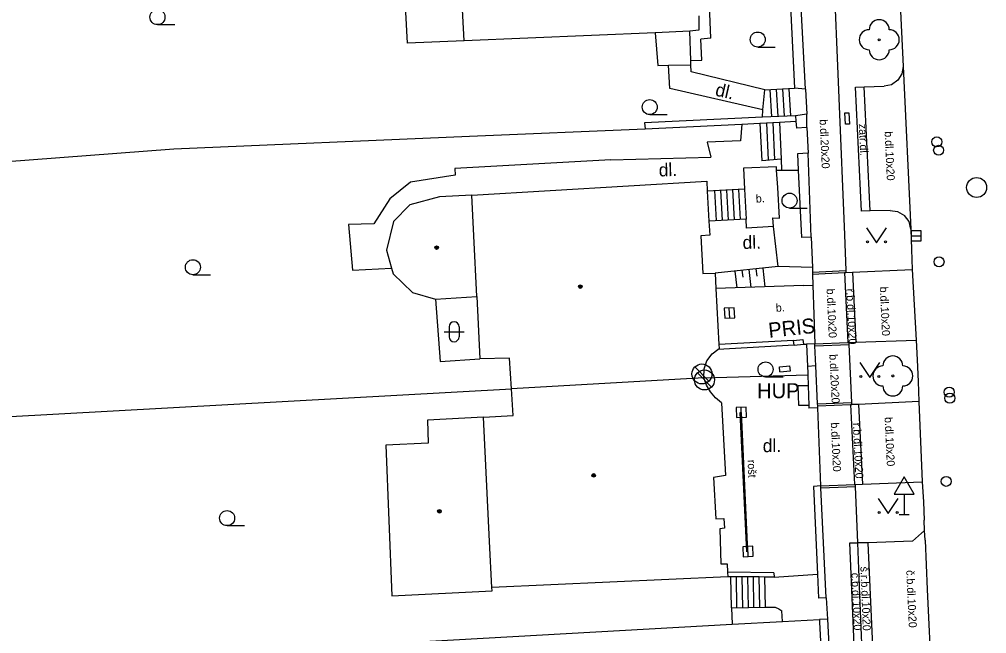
# Model space of a CAD drawing. Extents: x -600309 to -598967, y -1161267 to -1160292.
# Drawn here: x -599821.64 to -599773.3, y -1160519.49 to -1160488.76 of the extents above; entities that cross this region are included whole.
import ezdxf

# ---------------------------------------------------------------- set-up
doc = ezdxf.new("R2010")
doc.units = 0
for name, color, linetype in [('Level 10', 7, 'Continuous'), ('Level 11', 7, 'Continuous'), ('Level 14', 7, 'Continuous'), ('Level 15', 7, 'Continuous'), ('Level 22', 7, 'Continuous'), ('Level 24', 7, 'Continuous'), ('Level 27', 7, 'Continuous'), ('Level 28', 7, 'Continuous'), ('Level 34', 7, 'Continuous'), ('Level 36', 7, 'Continuous'), ('Level 39', 7, 'Continuous'), ('Level 40', 7, 'Continuous'), ('Level 41', 7, 'Continuous'), ('Level 42', 7, 'Continuous'), ('Level 5', 7, 'Continuous'), ('Level 51', 7, 'Continuous'), ('Level 7', 7, 'Continuous'), ('Level 8', 7, 'Continuous')]:
    doc.layers.add(name, color=color, linetype=linetype)

msp = doc.modelspace()

# ---------------------------------------------------------------- linework, layer by layer
at = {"layer": 'Level 10'}
for points in [[(-599777.93, -1160481.34), (-599777.89, -1160482.65), (-599777.76, -1160485.64), (-599777.69, -1160486.62), (-599777.47, -1160491.12)], [(-599777.47, -1160491.12), (-599777.54, -1160491.49)], [(-599777.74, -1160491.81), (-599778.06, -1160492.03), (-599778.43, -1160492.1)], [(-599777.54, -1160491.49), (-599777.74, -1160491.81)], [(-599778.13, -1160498.32), (-599779.13, -1160498.34), (-599779.42, -1160492.14), (-599778.43, -1160492.1)], [(-599778.13, -1160498.32), (-599777.75, -1160498.37), (-599777.41, -1160498.57)], [(-599777.18, -1160498.88), (-599777.41, -1160498.57)], [(-599777.09, -1160499.25), (-599777.18, -1160498.88)], [(-599777.09, -1160499.25), (-599777.05, -1160500.28), (-599777.02, -1160501.28), (-599776.83, -1160504.81), (-599776.78, -1160505.79), (-599776.72, -1160506.87), (-599776.69, -1160507.88), (-599776.52, -1160511.9), (-599776.46, -1160512.89)], [(-599776.46, -1160512.89), (-599776.42, -1160513.81)], [(-599776.4, -1160514.33), (-599776.42, -1160513.81)], [(-599776.4, -1160514.33), (-599777, -1160514.86), (-599779.24, -1160514.95)], [(-599779.24, -1160514.95), (-599778.93, -1160521.96)]]:
    msp.add_lwpolyline(points, dxfattribs=at)
at = {"layer": 'Level 11'}
for points in [[(-599780.97, -1160485.75), (-599780.97, -1160485.85), (-599780.4, -1160499.54), (-599780.33, -1160501.33), (-599780.33, -1160501.43)], [(-599787.08, -1160489.71), (-599787.15, -1160488.06)], [(-599789.86, -1160489.44), (-599789.74, -1160491.07)], [(-599788.08, -1160491.04), (-599788.09, -1160490.82), (-599788.14, -1160489.36)], [(-599787.08, -1160489.71), (-599787.58, -1160489.76)], [(-599787.53, -1160490.8), (-599787.58, -1160489.76)], [(-599788.09, -1160490.82), (-599787.53, -1160490.8)], [(-599789.74, -1160491.07), (-599789.2, -1160491.06), (-599788.08, -1160491.04)], [(-599789.14, -1160492.22), (-599789.2, -1160491.06)], [(-599788.07, -1160491.38), (-599788.08, -1160491.04)], [(-599784.39, -1160492.28), (-599788.07, -1160491.38)], [(-599777.47, -1160491.12), (-599777.09, -1160499.25)], [(-599784.49, -1160493.28), (-599789.14, -1160492.22)], [(-599784.49, -1160493.28), (-599784.39, -1160492.28)], [(-599784.39, -1160492.28), (-599782.91, -1160492.21)], [(-599784.14, -1160492.27), (-599784.06, -1160493.64)], [(-599783.82, -1160492.26), (-599783.74, -1160493.62)], [(-599783.5, -1160492.24), (-599783.42, -1160493.61)], [(-599783.18, -1160492.23), (-599783.1, -1160493.59)], [(-599779.13, -1160498.34), (-599779.56, -1160498.35), (-599779.85, -1160492.16), (-599779.42, -1160492.14)], [(-599784.5, -1160493.66), (-599784.49, -1160493.28)], [(-599790.4, -1160493.94), (-599790.37, -1160494.24)], [(-599785.53, -1160494), (-599785.6, -1160494.83)], [(-599784.63, -1160493.95), (-599784.54, -1160495.83)], [(-599784.31, -1160493.93), (-599784.22, -1160495.81)], [(-599783.99, -1160493.92), (-599783.9, -1160495.78)], [(-599783.66, -1160493.9), (-599783.57, -1160495.76)], [(-599785.6, -1160494.83), (-599787.27, -1160494.9)], [(-599787.27, -1160494.9), (-599787.09, -1160495.65)], [(-599792.09, -1160495.78), (-599799.88, -1160496.22), (-599799.86, -1160496.56), (-599802.1, -1160496.91), (-599803.12, -1160497.74), (-599803.92, -1160498.99), (-599805.19, -1160499.03), (-599805, -1160501.3), (-599803.04, -1160501.2)], [(-599792.09, -1160495.78), (-599787.09, -1160495.65)], [(-599783.57, -1160495.76), (-599784.54, -1160495.83)], [(-599783.57, -1160495.76), (-599783.55, -1160496.31)], [(-599783.81, -1160496.13), (-599785.45, -1160496.2)], [(-599785.45, -1160496.2), (-599785.4, -1160497.25)], [(-599783.8, -1160496.31), (-599783.81, -1160496.13)], [(-599783.8, -1160496.31), (-599783.55, -1160496.31), (-599782.72, -1160496.3)], [(-599783.73, -1160497.18), (-599783.8, -1160496.31)], [(-599783.65, -1160498.7), (-599783.73, -1160497.18)], [(-599785.4, -1160497.25), (-599787.26, -1160497.35)], [(-599786.9, -1160497.33), (-599786.82, -1160498.83)], [(-599786.6, -1160497.31), (-599786.52, -1160498.82)], [(-599786.3, -1160497.3), (-599786.22, -1160498.8)], [(-599786, -1160497.28), (-599785.92, -1160498.79)], [(-599785.7, -1160497.27), (-599785.62, -1160498.77)], [(-599785.4, -1160497.25), (-599785.32, -1160498.76)], [(-599785.32, -1160498.76), (-599787.18, -1160498.85)], [(-599785.3, -1160499.2), (-599785.32, -1160498.76)], [(-599783.95, -1160499.13), (-599785.3, -1160499.2)], [(-599783.95, -1160499.13), (-599783.98, -1160498.69), (-599783.65, -1160498.7)], [(-599783.72, -1160501.13), (-599783.95, -1160499.13)], [(-599782.07, -1160499.65), (-599782.01, -1160501.17), (-599782, -1160501.41), (-599782, -1160501.51), (-599781.98, -1160502.06)], [(-599783.72, -1160501.13), (-599786.87, -1160501.45)], [(-599782, -1160501.41), (-599780.33, -1160501.33)], [(-599782, -1160501.51), (-599780.4, -1160501.43), (-599780.33, -1160501.43)], [(-599780.4, -1160501.43), (-599780.23, -1160504.92)], [(-599780.33, -1160501.43), (-599780, -1160501.41), (-599777.02, -1160501.28)], [(-599780, -1160501.41), (-599779.83, -1160504.9)], [(-599782.45, -1160502.08), (-599781.98, -1160502.06)], [(-599781.98, -1160502.06), (-599781.88, -1160505)], [(-599782.45, -1160502.08), (-599786.83, -1160502.23)], [(-599800.84, -1160502.75), (-599800.61, -1160505.88), (-599798.63, -1160505.74)], [(-599781.88, -1160505), (-599780.23, -1160504.92), (-599780.17, -1160504.92)], [(-599780.17, -1160504.92), (-599779.83, -1160504.9), (-599776.83, -1160504.81)], [(-599780.03, -1160508.03), (-599780.03, -1160507.93), (-599780.17, -1160505.02), (-599780.17, -1160504.92)], [(-599782.92, -1160505.06), (-599786.73, -1160505.27)], [(-599782.45, -1160505.01), (-599782.31, -1160505.01)], [(-599781.88, -1160505.1), (-599780.17, -1160505.02)], [(-599781.75, -1160508), (-599780.03, -1160507.93)], [(-599781.74, -1160508.1), (-599780.1, -1160508.03), (-599780.03, -1160508.03)], [(-599780.1, -1160508.03), (-599779.91, -1160512.03)], [(-599776.69, -1160507.88), (-599779.7, -1160508.02), (-599780.03, -1160508.03)], [(-599779.7, -1160508.02), (-599779.51, -1160512.01)], [(-599785.23, -1160515.38), (-599785.29, -1160515.39), (-599785.62, -1160508.42), (-599785.56, -1160508.42)], [(-599781.59, -1160512.1), (-599779.91, -1160512.03), (-599779.85, -1160512.03)], [(-599781.59, -1160512.2), (-599779.85, -1160512.13)], [(-599779.74, -1160514.94), (-599779.85, -1160512.13), (-599779.85, -1160512.03), (-599779.51, -1160512.01), (-599776.52, -1160511.9)], [(-599776.38, -1160514.81), (-599776.4, -1160514.33)], [(-599779.45, -1160522.01), (-599779.84, -1160522.02), (-599780.14, -1160514.94)], [(-599780.14, -1160514.94), (-599779.74, -1160514.94)], [(-599779.45, -1160522.01), (-599779.64, -1160517.54), (-599779.74, -1160514.94)], [(-599779.24, -1160514.95), (-599779.74, -1160514.94)], [(-599776.38, -1160514.81), (-599776.28, -1160517.28), (-599776.06, -1160521.81), (-599776.02, -1160522.28)], [(-599783.93, -1160516.45), (-599786.25, -1160516.42)], [(-599783.92, -1160516.66), (-599781.76, -1160516.52)], [(-599786.06, -1160518.2), (-599786.09, -1160516.64)], [(-599785.78, -1160518.19), (-599785.8, -1160516.64)], [(-599785.49, -1160518.19), (-599785.52, -1160516.65)], [(-599785.21, -1160518.18), (-599785.24, -1160516.65)], [(-599784.93, -1160518.18), (-599784.95, -1160516.65)], [(-599784.64, -1160518.17), (-599784.67, -1160516.65)], [(-599784.36, -1160518.17), (-599784.39, -1160516.66)], [(-599786.06, -1160518.2), (-599784.36, -1160518.17)], [(-599786.06, -1160518.2), (-599786.02, -1160519.02)], [(-599784.36, -1160518.17), (-599784.06, -1160518.16)], [(-599784.06, -1160518.16), (-599783.87, -1160518.17), (-599783.68, -1160518.24), (-599783.53, -1160518.35)], [(-599783.5, -1160518.88), (-599783.53, -1160518.35)]]:
    msp.add_lwpolyline(points, dxfattribs=at)
at = {"layer": 'Level 14'}
msp.add_lwpolyline([(-599782.01, -1160501.17), (-599783.72, -1160501.13)], dxfattribs=at)
at = {"layer": 'Level 15'}
for points in [[(-599785.88, -1160501.35), (-599785.79, -1160502.19)], [(-599785.53, -1160501.31), (-599785.49, -1160501.66)], [(-599785.18, -1160501.28), (-599785.09, -1160502.17)], [(-599784.83, -1160501.24), (-599784.79, -1160501.61)], [(-599784.48, -1160501.21), (-599784.39, -1160502.14)]]:
    msp.add_lwpolyline(points, dxfattribs=at)
at = {"layer": 'Level 22'}
for centre in [(-599778.67, -1160489.78), (-599777.99, -1160506.6)]:
    msp.add_circle(centre, 0.05, dxfattribs=at)
for centre, start, end in [((-599778.67, -1160489.28), 0, 180), ((-599779.17, -1160489.78), 90, 270), ((-599778.17, -1160489.78), 270, 90), ((-599778.67, -1160490.28), 180, 0), ((-599777.99, -1160506.1), 0, 180), ((-599778.49, -1160506.6), 90, 270), ((-599777.49, -1160506.6), 270, 90), ((-599777.99, -1160507.1), 180, 0)]:
    msp.add_arc(centre, 0.5, start, end, dxfattribs=at)
at = {"layer": 'Level 24'}
for points in [[(-599780.38, -1160493.44), (-599780.18, -1160493.43)], [(-599780.35, -1160494.01), (-599780.38, -1160493.44)], [(-599780.18, -1160493.43), (-599780.15, -1160494)], [(-599780.15, -1160494), (-599780.35, -1160494.01)], [(-599782.95, -1160504.82), (-599782.48, -1160504.77)], [(-599782.92, -1160505.06), (-599782.95, -1160504.82)], [(-599782.48, -1160504.77), (-599782.45, -1160505.01)], [(-599782.92, -1160505.06), (-599782.45, -1160505.01)], [(-599783.65, -1160506.14), (-599783.13, -1160506.09)], [(-599783.63, -1160506.39), (-599783.65, -1160506.14)], [(-599783.63, -1160506.39), (-599783.11, -1160506.34)], [(-599783.11, -1160506.34), (-599783.13, -1160506.09)], [(-599782.72, -1160507.08), (-599782.22, -1160507.07), (-599782.19, -1160508.07), (-599782.68, -1160508.08), (-599782.72, -1160507.08)], [(-599785.23, -1160515.38), (-599785.56, -1160508.42)]]:
    msp.add_lwpolyline(points, dxfattribs=at)
at = {"layer": 'Level 27'}
for p, q in [((-599777.08, -1160499.59), (-599776.58, -1160499.59)), ((-599786.1389, -1160503.6998), (-599786.1611, -1160503.2002)), ((-599787.177, -1160506.854), (-599787.884, -1160506.147)), ((-599787.047, -1160507.154), (-599787.754, -1160506.447)), ((-599785.5482, -1160508.6697), (-599785.5718, -1160508.1703)), ((-599785.2182, -1160515.6297), (-599785.2418, -1160515.1303))]:
    msp.add_line(p, q, dxfattribs=at)
for points in [[(-599777.08, -1160499.84), (-599776.58, -1160499.84), (-599776.58, -1160499.34), (-599777.08, -1160499.34)], [(-599785.8891, -1160503.6886), (-599785.9114, -1160503.1891), (-599786.4109, -1160503.2114), (-599786.3886, -1160503.7109)], [(-599785.2984, -1160508.6579), (-599785.3221, -1160508.1584), (-599785.8216, -1160508.1821), (-599785.7979, -1160508.6816)], [(-599784.9684, -1160515.6179), (-599784.9921, -1160515.1184), (-599785.4916, -1160515.1421), (-599785.4679, -1160515.6416)]]:
    msp.add_lwpolyline(points, close=True, dxfattribs=at)
for centre in [(-599773.8, -1160497.17), (-599787.53, -1160506.5), (-599787.4, -1160506.8)]:
    msp.add_circle(centre, 0.5, dxfattribs=at)
at = {"layer": 'Level 28'}
for centre in [(-599775.79, -1160494.89), (-599775.7, -1160495.31), (-599775.68, -1160500.89), (-599775.17, -1160507.41), (-599775.14, -1160507.71), (-599775.32, -1160511.87)]:
    msp.add_circle(centre, 0.25, dxfattribs=at)
at = {"layer": 'Level 34'}
for p, q in [((-599777.42, -1160512.512), (-599777.42, -1160513.53)), ((-599777.67, -1160513.53), (-599777.17, -1160513.53))]:
    msp.add_line(p, q, dxfattribs=at)
msp.add_lwpolyline([(-599777.92, -1160512.512), (-599776.92, -1160512.512), (-599777.42, -1160511.646)], close=True, dxfattribs=at)
at = {"layer": 'Level 36'}
for p, q in [((-599814.74, -1160489.025), (-599813.865, -1160489.025)), ((-599784.74, -1160490.145), (-599783.865, -1160490.145)), ((-599790.14, -1160493.525), (-599789.265, -1160493.525)), ((-599783.15, -1160498.205), (-599782.275, -1160498.205)), ((-599812.9699, -1160501.5349), (-599812.0949, -1160501.5349)), ((-599800.4159, -1160504.386), (-599799.4159, -1160504.386)), ((-599800.1659, -1160504.136), (-599800.1659, -1160504.636)), ((-599799.6659, -1160504.136), (-599799.6659, -1160504.636)), ((-599784.35, -1160506.645), (-599783.475, -1160506.645)), ((-599811.26, -1160514.085), (-599810.385, -1160514.085))]:
    msp.add_line(p, q, dxfattribs=at)
for points in [[(-599779.3, -1160499.19), (-599778.8, -1160499.94), (-599778.3, -1160499.19)], [(-599779.64, -1160505.92), (-599779.14, -1160506.67), (-599778.64, -1160505.92)], [(-599778.72, -1160512.73), (-599778.22, -1160513.48), (-599777.72, -1160512.73)]]:
    msp.add_lwpolyline(points, dxfattribs=at)
for centre, radius in [((-599814.7401, -1160488.6499), 0.375), ((-599784.7401, -1160489.7699), 0.375), ((-599790.1401, -1160493.1499), 0.375), ((-599783.1501, -1160497.8299), 0.375), ((-599779.2502, -1160499.8898), 0.05), ((-599778.3508, -1160499.8898), 0.05), ((-599812.97, -1160501.1598), 0.375), ((-599784.3501, -1160506.2699), 0.375), ((-599779.5902, -1160506.6198), 0.05), ((-599778.6908, -1160506.6198), 0.05), ((-599811.2601, -1160513.7099), 0.375), ((-599778.6702, -1160513.4298), 0.05), ((-599777.7708, -1160513.4298), 0.05)]:
    msp.add_circle(centre, radius, dxfattribs=at)
for centre, start, end in [((-599799.9156, -1160504.1363), 0, 180), ((-599799.9156, -1160504.6363), 180, 0)]:
    msp.add_arc(centre, 0.25, start, end, dxfattribs=at)
at = {"layer": 'Level 39'}
for centre, radius in [((-599800.79, -1160500.18), 0.09), ((-599800.79, -1160500.18), 0.0398), ((-599793.61, -1160502.13), 0.09), ((-599793.61, -1160502.13), 0.0398), ((-599792.94, -1160511.57), 0.09), ((-599792.94, -1160511.57), 0.0398), ((-599800.65, -1160513.37), 0.09), ((-599800.65, -1160513.37), 0.0398)]:
    msp.add_circle(centre, radius, dxfattribs=at)
at = {"layer": 'Level 5'}
for points in [[(-599799.4099, -1160489.84), (-599799.75, -1160483.59)], [(-599802.24, -1160489.96), (-599802.58, -1160483.74)], [(-599787.68, -1160488.59), (-599787.69, -1160489.3)], [(-599789.86, -1160489.44), (-599799.4099, -1160489.84)], [(-599788.14, -1160489.36), (-599789.86, -1160489.44)], [(-599787.69, -1160489.3), (-599788.14, -1160489.36)], [(-599799.4099, -1160489.84), (-599802.24, -1160489.96)], [(-599799.03, -1160497.55), (-599787.29, -1160496.85)], [(-599787.29, -1160496.85), (-599787.26, -1160497.35), (-599787.18, -1160498.85)], [(-599800.64, -1160497.64), (-599802.13, -1160498.04)], [(-599799.03, -1160497.55), (-599800.64, -1160497.64)], [(-599798.93, -1160499.59), (-599799.03, -1160497.55)], [(-599802.13, -1160498.04), (-599802.94, -1160498.88)], [(-599802.94, -1160498.88), (-599803.3, -1160500.3)], [(-599787.18, -1160498.85), (-599787.13, -1160499.55)], [(-599798.78, -1160502.63), (-599798.93, -1160499.59)], [(-599787.13, -1160499.55), (-599787.58, -1160499.59)], [(-599787.58, -1160499.59), (-599787.48, -1160501.4699)], [(-599803.3, -1160500.3), (-599803.04, -1160501.2), (-599802.96, -1160501.49)], [(-599802.96, -1160501.49), (-599801.99, -1160502.43)], [(-599787.48, -1160501.4699), (-599786.87, -1160501.45)], [(-599786.87, -1160501.45), (-599786.83, -1160502.23), (-599786.68, -1160505.02), (-599786.67, -1160505.23)], [(-599801.99, -1160502.43), (-599800.84, -1160502.75)], [(-599800.84, -1160502.75), (-599798.78, -1160502.63)], [(-599798.78, -1160502.63), (-599798.63, -1160505.74)], [(-599787.02, -1160505.49), (-599786.73, -1160505.27), (-599786.67, -1160505.23)], [(-599797.15, -1160505.71), (-599798.63, -1160505.74)], [(-599797.04, -1160507.24), (-599797.15, -1160505.71)], [(-599787.42, -1160506.25), (-599787.28, -1160505.84)], [(-599787.28, -1160505.84), (-599787.02, -1160505.49)], [(-599787.43, -1160506.69), (-599787.42, -1160506.25)], [(-599787.43, -1160506.69), (-599797.04, -1160507.24)], [(-599787.3, -1160507.06), (-599787.43, -1160506.69)], [(-599796.9699, -1160508.58), (-599797.04, -1160507.24)], [(-599787.1, -1160507.4), (-599787.3, -1160507.06)], [(-599786.85, -1160507.7), (-599787.1, -1160507.4)], [(-599786.55, -1160507.95), (-599786.85, -1160507.7)], [(-599786.55, -1160507.95), (-599786.36, -1160511.57)], [(-599798.45, -1160508.6599), (-599801.24, -1160508.81)], [(-599801.24, -1160508.81), (-599801.21, -1160509.96)], [(-599798.45, -1160508.6599), (-599796.9699, -1160508.58)], [(-599798.14, -1160514.88), (-599798.45, -1160508.6599)], [(-599801.21, -1160509.96), (-599803.33, -1160510.06)], [(-599803.33, -1160510.06), (-599803.02, -1160517.59)], [(-599786.36, -1160511.57), (-599786.96, -1160511.68)], [(-599786.96, -1160511.68), (-599786.83, -1160513.75)], [(-599786.83, -1160513.75), (-599786.43, -1160513.73)], [(-599786.43, -1160513.73), (-599786.4, -1160514.2199)], [(-599786.4, -1160514.2199), (-599786.64, -1160514.24)], [(-599786.64, -1160514.24), (-599786.58, -1160516)], [(-599798.03, -1160517.18), (-599798.14, -1160514.88)], [(-599786.58, -1160516), (-599786.27, -1160516)], [(-599786.27, -1160516), (-599786.25, -1160516.42), (-599786.24, -1160516.64)], [(-599786.24, -1160516.64), (-599798.03, -1160517.18)], [(-599803.02, -1160517.59), (-599798.02, -1160517.34)], [(-599798.02, -1160517.34), (-599798.03, -1160517.18)]]:
    msp.add_lwpolyline(points, dxfattribs=at)
at = {"layer": 'Level 51'}
for points in [[(-599813.93, -1160495.24), (-599799.15, -1160494.61)], [(-599828.18, -1160496.32), (-599813.93, -1160495.24)], [(-599825.4099, -1160508.81), (-599797.04, -1160507.24)]]:
    msp.add_lwpolyline(points, dxfattribs=at)
at = {"layer": 'Level 7'}
for points in [[(-599783.22, -1160485.67), (-599783.18, -1160486.4), (-599782.91, -1160492.21)], [(-599782.35, -1160492.25), (-599782.69, -1160485.95), (-599782.7, -1160485.85), (-599782.71, -1160485.66)], [(-599782.35, -1160492.25), (-599782.91, -1160492.21)], [(-599782.85, -1160493.58), (-599784.5, -1160493.66), (-599790.4, -1160493.94)], [(-599782.29, -1160493.5), (-599782.85, -1160493.58)], [(-599782.85, -1160493.58), (-599782.83, -1160493.86)], [(-599782.29, -1160494.17), (-599782.29, -1160493.83), (-599782.29, -1160493.5)], [(-599799.15, -1160494.61), (-599790.37, -1160494.24)], [(-599790.37, -1160494.24), (-599785.53, -1160494), (-599784.63, -1160493.95), (-599783.66, -1160493.9), (-599782.83, -1160493.86)], [(-599782.83, -1160493.86), (-599782.81, -1160494.2)], [(-599782.29, -1160494.17), (-599782.81, -1160494.2)], [(-599782.22, -1160495.46), (-599782.76, -1160495.48)], [(-599782.76, -1160495.48), (-599782.72, -1160496.3), (-599782.56, -1160499.68)], [(-599782.07, -1160499.65), (-599782.22, -1160495.46)], [(-599782.07, -1160499.65), (-599782.56, -1160499.68)], [(-599782.95, -1160504.82), (-599786.68, -1160505.02)], [(-599781.88, -1160505), (-599782.31, -1160505.01)], [(-599782.31, -1160505.01), (-599782.26, -1160506.12)], [(-599781.83, -1160506.1), (-599781.88, -1160505.1), (-599781.88, -1160505)], [(-599781.83, -1160506.1), (-599782.26, -1160506.12)], [(-599782.26, -1160506.12), (-599782.24, -1160506.44)], [(-599781.74, -1160508.19), (-599781.74, -1160508.1), (-599781.75, -1160508), (-599781.83, -1160506.1)], [(-599787.43, -1160506.69), (-599782.24, -1160506.55)], [(-599782.24, -1160506.44), (-599782.24, -1160506.55), (-599782.22, -1160507.07)], [(-599782.19, -1160508.07), (-599782.18, -1160508.21)], [(-599781.74, -1160508.19), (-599782.18, -1160508.21)], [(-599781.59, -1160512.1), (-599781.96, -1160512.12)], [(-599781.96, -1160512.12), (-599781.76, -1160516.52), (-599781.71, -1160517.72)], [(-599781.32, -1160517.7), (-599781.59, -1160512.2), (-599781.59, -1160512.1)], [(-599783.93, -1160516.45), (-599783.92, -1160516.66)], [(-599783.92, -1160516.66), (-599784.39, -1160516.66), (-599784.67, -1160516.65), (-599784.95, -1160516.65), (-599785.52, -1160516.65), (-599785.8, -1160516.64), (-599786.09, -1160516.64), (-599786.24, -1160516.64)], [(-599781.32, -1160517.7), (-599781.71, -1160517.72)], [(-599801.13, -1160519.87), (-599786.02, -1160519.02), (-599783.5, -1160518.88), (-599781.66, -1160518.78)], [(-599781.26, -1160518.76), (-599781.66, -1160518.78)], [(-599781.66, -1160518.78), (-599781.65, -1160518.91)], [(-599781.65, -1160518.9099), (-599780.93, -1160532.41), (-599780.9, -1160533.02)], [(-599781.26, -1160518.76), (-599780.5, -1160533.33)]]:
    msp.add_lwpolyline(points, dxfattribs=at)
at = {"layer": 'Level 8'}
for points in [[(-599782.35, -1160492.25), (-599782.29, -1160493.5)], [(-599782.29, -1160494.17), (-599782.22, -1160495.46)], [(-599781.59, -1160512.1), (-599781.74, -1160508.19)], [(-599781.32, -1160517.7), (-599781.26, -1160518.76)]]:
    msp.add_lwpolyline(points, dxfattribs=at)

# ---------------------------------------------------------------- texts
at = {"layer": 'Level 40'}
for s, height, rotation, p in [('dl.', 0.65, 347.15846, (-599786.9, -1160492.57)), ('b.dl.20x20', 0.4, 272.66055, (-599781.65, -1160493.77)), ('zatr.dl.', 0.4, 272.66055, (-599779.69, -1160493.99)), ('b.dl.10x20', 0.4, 272.66055, (-599778.4, -1160494.37)), ('dl.', 0.65, 1.51312, (-599789.68, -1160496.62)), ('b.', 0.4, 2.91701, (-599784.83, -1160497.93)), ('dl.', 0.65, 1.51312, (-599785.49, -1160500.25)), ('b.dl.10x20', 0.4, 272.66055, (-599781.3, -1160502.24)), ('r.b.dl.10x20', 0.399942, 272.78029, (-599780.32, -1160502.24)), ('b.dl.10x20', 0.4, 272.66055, (-599778.64, -1160502.14)), ('b.', 0.4, 3.02865, (-599783.83, -1160503.39)), ('b.dl.20x20', 0.4, 272.78029, (-599781.16, -1160505.52)), ('b.dl.10x20', 0.4, 272.66055, (-599778.4, -1160508.66)), ('b.dl.10x20', 0.4, 272.66055, (-599781.09, -1160508.93)), ('r.b.dl.10x20', 0.399942, 272.78029, (-599779.99, -1160508.95)), ('č.b.dl.10x20', 0.399996, 272.36919, (-599780.06, -1160516.45)), ('š.r.b.dl.10x20', 0.400002, 272.20067, (-599779.61, -1160516.14)), ('č.b.dl.10x20', 0.400002, 272.66055, (-599777.32, -1160516.32))]:
    msp.add_text(s, height=height, rotation=rotation, dxfattribs=at).set_placement(p)
msp.add_text('dl.', height=0.65, dxfattribs=at).set_placement((-599784.49, -1160510.4099))
msp.add_text('dl.', height=0.65, dxfattribs=at).set_placement((-599784.49, -1160510.4099))
at = {"layer": 'Level 41'}
msp.add_text('PRIS', height=0.75, rotation=6.07246, dxfattribs=at).set_placement((-599784.17, -1160504.69))
at = {"layer": 'Level 42'}
msp.add_text('HUP', height=0.75, dxfattribs=at).set_placement((-599784.77, -1160507.71))
msp.add_text('HUP', height=0.75, dxfattribs=at).set_placement((-599784.77, -1160507.71))
msp.add_text('rošt', height=0.4, rotation=272.71458, dxfattribs=at).set_placement((-599785.25, -1160510.8))

doc.saveas('drawing.dxf')
